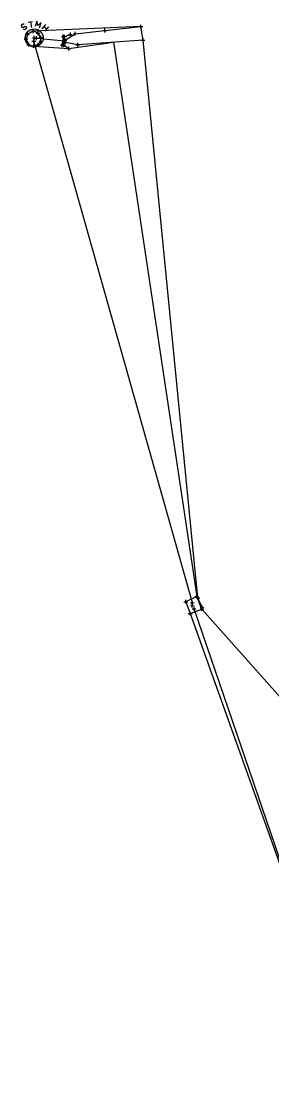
# Model space of a CAD drawing. Extents: x -1 to 1157254, y -1 to 2021979.
# Drawn here: x 1149721 to 1149805.7, y 2019455.4 to 2019813.9 of the extents above; entities that cross this region are included whole.
import ezdxf

# ---------------------------------------------------------------- set-up
doc = ezdxf.new("R2010")
doc.units = 0
for name, color, linetype in [('S_BUILDING_ANNOT', 7, 'Continuous'), ('S_CTL_TABLE', 7, 'Continuous'), ('S_DITCHLINE', 7, 'Continuous'), ('S_DRIVEWAY_ANNOT', 7, 'Continuous'), ('S_EDGE_BITUMINOUS_ANNOT', 7, 'Continuous'), ('S_ELECTRIC_UTILITIES', 7, 'Continuous'), ('S_ELECTRIC_UTILITIES_ANNOT', 7, 'Continuous'), ('S_GAS_PUMP_ISLAND_ANNOT', 7, 'Continuous')]:
    doc.layers.add(name, color=color, linetype=linetype)

msp = doc.modelspace()

# ---------------------------------------------------------------- linework, layer by layer
at = {"layer": 'S_BUILDING_ANNOT'}
for p, q in [((1149749.3, 2019810.15), (1149749.3, 2019811.42)), ((1149760.83, 2019812.11), (1149762.1, 2019812.11)), ((1149761.46, 2019811.48), (1149761.46, 2019812.75)), ((1149761.46, 2019812.11), (1149761.46, 2019812.11)), ((1149721.97, 2019807.9), (1149723.24, 2019807.91)), ((1149722.45, 2019809.46), (1149723.72, 2019809.46)), ((1149722.61, 2019807.27), (1149722.6, 2019808.54)), ((1149722.61, 2019807.9), (1149722.61, 2019807.9)), ((1149723.09, 2019808.82), (1149723.09, 2019810.1)), ((1149723.09, 2019809.46), (1149723.09, 2019809.46)), ((1149724.43, 2019810.53), (1149725.7, 2019810.54)), ((1149724.75, 2019808.28), (1149726.02, 2019808.28)), ((1149725.06, 2019809.9), (1149725.06, 2019811.17)), ((1149725.06, 2019810.53), (1149725.06, 2019810.53)), ((1149725.26, 2019806.5), (1149725.26, 2019807.77)), ((1149725.26, 2019806.5), (1149725.26, 2019807.77)), ((1149725.39, 2019807.65), (1149725.38, 2019808.92)), ((1149725.39, 2019808.28), (1149725.39, 2019808.28)), ((1149725.51, 2019808.2), (1149726.78, 2019808.2)), ((1149725.51, 2019808.2), (1149726.78, 2019808.2)), ((1149726.08, 2019809.87), (1149727.35, 2019809.88)), ((1149726.14, 2019807.56), (1149726.14, 2019808.83)), ((1149726.14, 2019807.56), (1149726.14, 2019808.83)), ((1149726.14, 2019808.2), (1149726.14, 2019808.2)), ((1149726.14, 2019808.2), (1149726.14, 2019808.2)), ((1149726.72, 2019809.24), (1149726.71, 2019810.51)), ((1149726.72, 2019809.87), (1149726.72, 2019809.87)), ((1149726.98, 2019808.45), (1149728.25, 2019808.45)), ((1149727.61, 2019807.81), (1149727.61, 2019809.09)), ((1149727.61, 2019808.45), (1149727.61, 2019808.45)), ((1149727.64, 2019806.51), (1149727.64, 2019807.78)), ((1149734.58, 2019808.8), (1149735.85, 2019808.8)), ((1149735.03, 2019808.69), (1149736.31, 2019808.7)), ((1149735.22, 2019808.16), (1149735.21, 2019809.43)), ((1149735.21, 2019808.8), (1149735.21, 2019808.8)), ((1149735.63, 2019806.65), (1149735.63, 2019807.92)), ((1149735.67, 2019808.06), (1149735.67, 2019809.33)), ((1149735.67, 2019808.69), (1149735.67, 2019808.69)), ((1149735.8, 2019806.84), (1149735.8, 2019808.11)), ((1149736.98, 2019809.45), (1149738.26, 2019809.45)), ((1149737.62, 2019808.81), (1149737.62, 2019810.08)), ((1149737.62, 2019809.45), (1149737.62, 2019809.45)), ((1149738.62, 2019809.7), (1149739.89, 2019809.71)), ((1149739.26, 2019809.07), (1149739.26, 2019810.34)), ((1149739.26, 2019809.7), (1149739.26, 2019809.7)), ((1149748.67, 2019810.79), (1149749.94, 2019810.79)), ((1149749.3, 2019810.79), (1149749.3, 2019810.79)), ((1149762.2, 2019806.88), (1149762.2, 2019808.16)), ((1149722.89, 2019805.94), (1149724.16, 2019805.95)), ((1149723.52, 2019805.31), (1149723.52, 2019806.58)), ((1149723.52, 2019805.94), (1149723.52, 2019805.94)), ((1149724.58, 2019805.52), (1149725.85, 2019805.52)), ((1149724.62, 2019807.13), (1149725.9, 2019807.13)), ((1149724.62, 2019807.13), (1149725.9, 2019807.13)), ((1149725.21, 2019804.89), (1149725.21, 2019806.16)), ((1149725.21, 2019805.52), (1149725.21, 2019805.52)), ((1149725.26, 2019807.13), (1149725.26, 2019807.13)), ((1149725.26, 2019807.13), (1149725.26, 2019807.13)), ((1149726.11, 2019806.02), (1149727.38, 2019806.02)), ((1149726.74, 2019805.38), (1149726.74, 2019806.65)), ((1149726.74, 2019806.02), (1149726.74, 2019806.02)), ((1149727.01, 2019807.14), (1149728.28, 2019807.15)), ((1149727.64, 2019807.15), (1149727.64, 2019807.15)), ((1149734.24, 2019805.81), (1149735.51, 2019805.82)), ((1149734.74, 2019805.83), (1149736.01, 2019805.84)), ((1149734.88, 2019805.18), (1149734.88, 2019806.45)), ((1149734.88, 2019805.81), (1149734.88, 2019805.81)), ((1149734.99, 2019807.29), (1149736.26, 2019807.29)), ((1149735.16, 2019807.47), (1149736.43, 2019807.47)), ((1149735.2, 2019806.76), (1149736.47, 2019806.76)), ((1149735.38, 2019805.2), (1149735.37, 2019806.47)), ((1149735.37, 2019805.83), (1149735.37, 2019805.83)), ((1149735.63, 2019807.29), (1149735.63, 2019807.29)), ((1149735.8, 2019807.47), (1149735.8, 2019807.47)), ((1149735.84, 2019806.13), (1149735.84, 2019807.4)), ((1149735.84, 2019806.76), (1149735.84, 2019806.76)), ((1149736.47, 2019804.69), (1149737.74, 2019804.7)), ((1149737.11, 2019804.06), (1149737.1, 2019805.33)), ((1149737.1, 2019804.7), (1149737.1, 2019804.7)), ((1149739.5, 2019805.94), (1149740.77, 2019805.95)), ((1149740.14, 2019805.31), (1149740.14, 2019806.58)), ((1149740.14, 2019805.95), (1149740.14, 2019805.95)), ((1149761.56, 2019807.52), (1149762.83, 2019807.52)), ((1149762.2, 2019807.52), (1149762.2, 2019807.52)), ((1149776.67, 2019616.68), (1149776.66, 2019617.95)), ((1149779.72, 2019619.1), (1149780.99, 2019619.1)), ((1149780.36, 2019618.46), (1149780.36, 2019619.74)), ((1149780.36, 2019619.1), (1149780.36, 2019619.1)), ((1149776.03, 2019617.31), (1149777.3, 2019617.31)), ((1149776.66, 2019617.31), (1149776.66, 2019617.31)), ((1149778.19, 2019615.99), (1149779.46, 2019616)), ((1149778.19, 2019615.99), (1149779.46, 2019616)), ((1149778.27, 2019616.92), (1149779.54, 2019616.92)), ((1149778.27, 2019616.92), (1149779.54, 2019616.92)), ((1149778.83, 2019615.36), (1149778.82, 2019616.63)), ((1149778.83, 2019615.36), (1149778.82, 2019616.63)), ((1149778.83, 2019615.99), (1149778.83, 2019615.99)), ((1149778.83, 2019615.99), (1149778.83, 2019615.99)), ((1149778.83, 2019614.94), (1149780.1, 2019614.94)), ((1149778.83, 2019614.94), (1149780.1, 2019614.94)), ((1149778.9, 2019616.28), (1149778.9, 2019617.55)), ((1149778.9, 2019616.28), (1149778.9, 2019617.55)), ((1149778.9, 2019616.92), (1149778.9, 2019616.92)), ((1149778.9, 2019616.92), (1149778.9, 2019616.92)), ((1149779.46, 2019614.31), (1149779.46, 2019615.58)), ((1149779.46, 2019614.31), (1149779.46, 2019615.58)), ((1149779.46, 2019614.94), (1149779.46, 2019614.94)), ((1149779.46, 2019614.94), (1149779.46, 2019614.94)), ((1149781.47, 2019614.84), (1149782.75, 2019614.84)), ((1149782.11, 2019614.2), (1149782.11, 2019615.48)), ((1149782.11, 2019614.84), (1149782.11, 2019614.84)), ((1149777.5, 2019613.37), (1149778.78, 2019613.37)), ((1149778.14, 2019612.73), (1149778.14, 2019614.01)), ((1149778.14, 2019613.37), (1149778.14, 2019613.37))]:
    msp.add_line(p, q, dxfattribs=at)
at = {"layer": 'S_CTL_TABLE'}
for p, q in [((1149780.14, 2019618.64), (1149781.41, 2019618.64)), ((1149780.78, 2019618), (1149780.78, 2019619.28)), ((1149780.78, 2019618.64), (1149780.78, 2019618.64)), ((1149781.54, 2019615.42), (1149782.81, 2019615.42)), ((1149782.18, 2019614.78), (1149782.18, 2019616.05)), ((1149782.18, 2019615.42), (1149782.18, 2019615.42))]:
    msp.add_line(p, q, dxfattribs=at)
at = {"layer": 'S_DITCHLINE'}
for p, q in [((1149721.06, 2019812.58), (1149720.98, 2019812.2)), ((1149720.98, 2019812.2), (1149721.18, 2019811.92)), ((1149721.6, 2019812.97), (1149721.06, 2019812.58)), ((1149721.18, 2019811.92), (1149721.6, 2019811.81)), ((1149722.03, 2019812.89), (1149721.6, 2019812.97)), ((1149721.6, 2019811.81), (1149722.14, 2019812.16)), ((1149722.14, 2019812.16), (1149722.61, 2019812.08)), ((1149722.69, 2019811.38), (1149722.14, 2019811)), ((1149722.61, 2019812.08), (1149722.76, 2019811.81)), ((1149722.76, 2019811.81), (1149722.69, 2019811.38)), ((1149723.35, 2019813.55), (1149724.86, 2019813.82)), ((1149724.12, 2019813.71), (1149724.47, 2019811.77)), ((1149728.03, 2019811.34), (1149729.27, 2019812.82)), ((1149728.69, 2019812.12), (1149729.66, 2019811.3)), ((1149730.24, 2019812), (1149729, 2019810.53)), ((1149722.14, 2019811), (1149721.76, 2019811.07))]:
    msp.add_line(p, q, dxfattribs=at)
for points in [[(1149727.14, 2019811.65), (1149727.68, 2019813.51), (1149726.64, 2019812.51), (1149726.25, 2019813.94), (1149725.71, 2019812.08)], [(1149726.14, 2019808.2), (1149735.63, 2019807.29)], [(1149778.9, 2019616.92), (1149725.26, 2019807.13)], [(1149817.01, 2019505.14), (1149779.46, 2019614.94)]]:
    msp.add_lwpolyline(points, dxfattribs=at)
msp.add_circle((1149725.39, 2019808.28), 3.05, dxfattribs=at)
at = {"layer": 'S_DRIVEWAY_ANNOT'}
msp.add_lwpolyline([(1149762.2, 2019807.52), (1149740.14, 2019805.95), (1149735.84, 2019806.76), (1149735.8, 2019807.47), (1149739.26, 2019809.7), (1149749.3, 2019810.79), (1149761.46, 2019812.11)], dxfattribs=at)
at = {"layer": 'S_EDGE_BITUMINOUS_ANNOT'}
msp.add_lwpolyline([(1149782.18, 2019615.42), (1149780.78, 2019618.64)], dxfattribs=at)
at = {"layer": 'S_ELECTRIC_UTILITIES'}
for points in [[(1149727.61, 2019808.45), (1149726.72, 2019809.87), (1149725.06, 2019810.53), (1149723.09, 2019809.46), (1149722.61, 2019807.9), (1149723.52, 2019805.94), (1149725.21, 2019805.52), (1149726.74, 2019806.02), (1149727.64, 2019807.15)], [(1149782.11, 2019614.84), (1149780.36, 2019619.1), (1149776.66, 2019617.31), (1149778.14, 2019613.37)]]:
    msp.add_lwpolyline(points, close=True, dxfattribs=at)
at = {"layer": 'S_ELECTRIC_UTILITIES_ANNOT'}
for points in [[(1149735.21, 2019808.8), (1149734.88, 2019805.81)], [(1149737.62, 2019809.45), (1149735.67, 2019808.69)], [(1149735.37, 2019805.83), (1149737.1, 2019804.7)]]:
    msp.add_lwpolyline(points, dxfattribs=at)
at = {"layer": 'S_GAS_PUMP_ISLAND_ANNOT'}
msp.add_lwpolyline([(1149923.8, 2019455.42), (1149782.11, 2019614.84), (1149782.18, 2019615.42), (1149780.78, 2019618.64), (1149762.2, 2019807.52), (1149761.46, 2019812.11), (1149725.06, 2019810.53), (1149723.09, 2019809.46), (1149722.61, 2019807.9), (1149723.52, 2019805.94), (1149725.21, 2019805.52), (1149737.1, 2019804.7), (1149752.22, 2019806.81), (1149780.36, 2019619.1), (1149776.66, 2019617.31), (1149778.14, 2019613.37), (1149817.67, 2019502.5)], dxfattribs=at)

doc.saveas('drawing.dxf')
